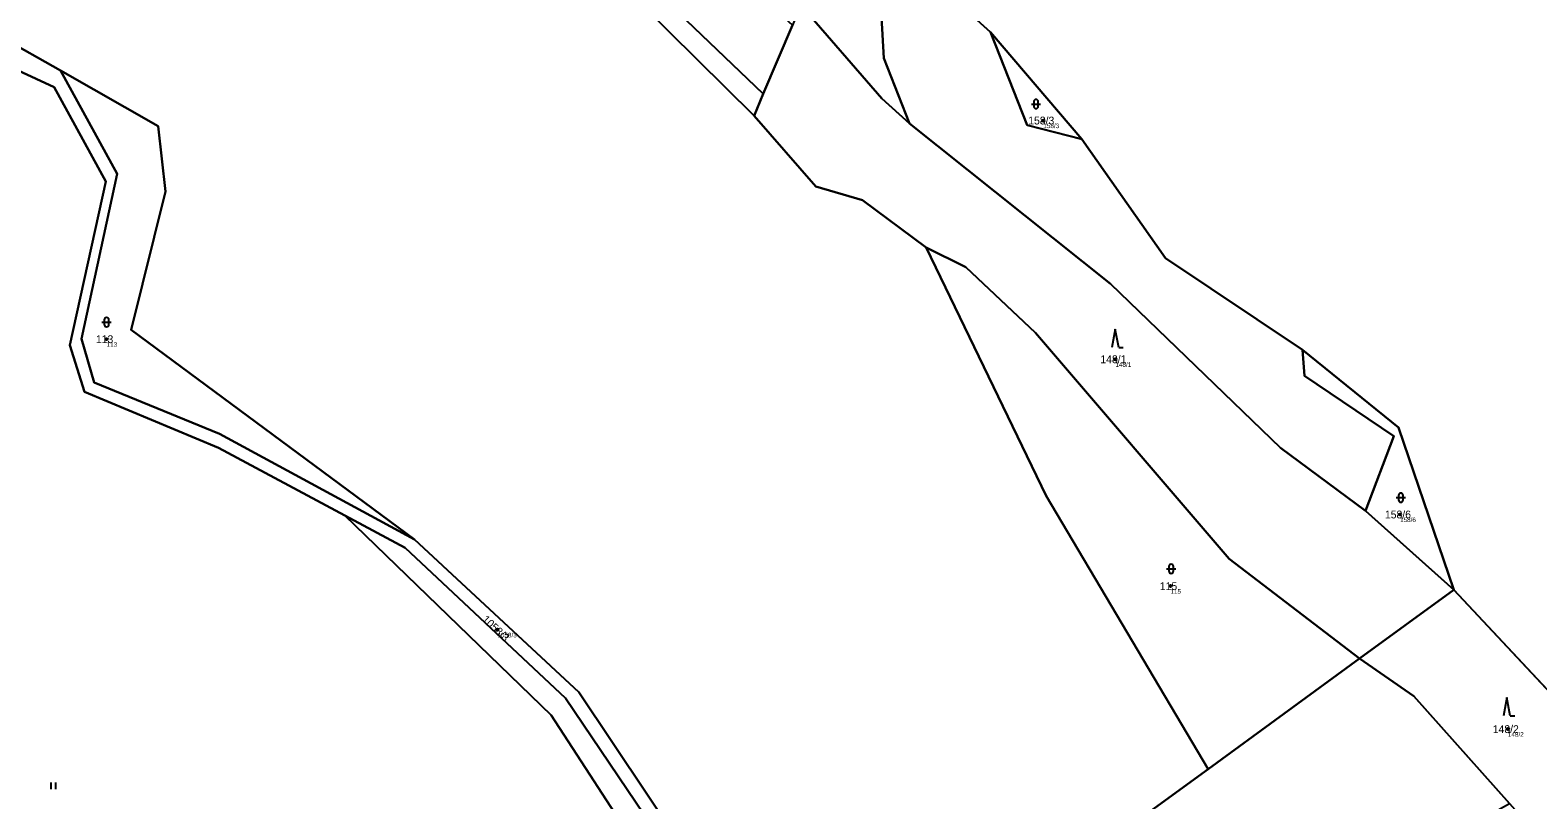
# Model space of a CAD drawing. Extents: x -554500 to -548272, y -1079733 to -1073730.
# Drawn here: x -552644.9 to -552316.1, y -1077438.3 to -1077270.5 of the extents above; entities that cross this region are included whole.
import ezdxf

# ---------------------------------------------------------------- set-up
doc = ezdxf.new("R2010")
doc.units = 0
for name, color, linetype in [('Definiční body', 7, 'Continuous'), ('Hranice parcel', 7, 'Continuous'), ('Parcelní čísla', 7, 'Continuous'), ('Polygon parcely', 7, 'Continuous'), ('Značky kultur', 7, 'Continuous')]:
    doc.layers.add(name, color=color, linetype=linetype)

msp = doc.modelspace()

# ---------------------------------------------------------------- linework, layer by layer
at = {"layer": 'Definiční body'}
for centre in [(-552423.91, -1077290.22994), (-552628.24, -1077337.87994), (-552408.18, -1077342.25994), (-552346.11, -1077376.08994), (-552396.18, -1077391.69994), (-552543, -1077401.21994), (-552322.59, -1077422.86994)]:
    msp.add_circle(centre, 0.25, dxfattribs=at)
at = {"layer": 'Hranice parcel'}
for p, q in [((-552484.99, -1077284.42), (-552478.63, -1077269.41)), ((-552415.48, -1077294.27), (-552435.47, -1077270.99)), ((-552638.3, -1077279.34), (-552651.16, -1077272.05)), ((-552487.02, -1077289.2), (-552484.99, -1077284.42)), ((-552334.35, -1077392.53), (-552353.63, -1077375.28)), ((-552354.93, -1077407.5), (-552334.35, -1077392.53)), ((-552296.22, -1077433.25), (-552334.35, -1077392.53)), ((-552387.99, -1077431.56), (-552354.93, -1077407.5))]:
    msp.add_line(p, q, dxfattribs=at)
for points in [[(-552453.11, -1077290.89), (-552458.72, -1077276.62), (-552459.69, -1077258.67), (-552481.07, -1077231.29), (-552480.56, -1077216.28), (-552488.56, -1077204.13), (-552491.07, -1077185.73), (-552514.13, -1077163.09), (-552528.92, -1077142.07), (-552562.02, -1077081.65), (-552566.93, -1077061.17), (-552577.45, -1077050.02), (-552604.39, -1077035.2), (-552631.38, -1077025.53), (-552642.69, -1077023.95), (-552665.53, -1077025.33)], [(-552754.44, -1077042.24), (-552746.3, -1077051.58), (-552717.37, -1077080.17), (-552693.04, -1077107.1), (-552638.13, -1077154.8), (-552603.73, -1077178.22), (-552577.89, -1077200.85), (-552553.67, -1077225.19), (-552518.05, -1077258.47), (-552487.02, -1077289.2)], [(-552712.57, -1077081.01), (-552693.7, -1077100.73), (-552662.54, -1077128.22), (-552640.05, -1077146.78), (-552599.65, -1077176.96), (-552576.15, -1077197.49), (-552551, -1077222.01), (-552528.61, -1077242.66), (-552484.99, -1077284.42)], [(-552435.47, -1077270.99), (-552453.93, -1077254.29), (-552470.22, -1077225.27), (-552484.68, -1077184.74), (-552503.59, -1077162.89), (-552508.81, -1077151.28), (-552498.88, -1077127.42), (-552486.79, -1077116.42), (-552471.7, -1077118.71), (-552444.78, -1077115.69), (-552376.68, -1077153.32), (-552360.36, -1077173), (-552328.1, -1077201.03), (-552303.37, -1077191.65), (-552284.99, -1077195.52), (-552255.28, -1077216.92)], [(-552453.11, -1077290.89), (-552459.12, -1077285.4), (-552476.8, -1077265.1)], [(-552435.47, -1077270.99), (-552427.43, -1077291.21), (-552415.48, -1077294.27)], [(-552576.25, -1077376.33), (-552603.81, -1077361.54), (-552633.04, -1077349.32), (-552636.22, -1077339.19), (-552628.43, -1077303.5), (-552639.68, -1077282.97), (-552651.47, -1077277.5)], [(-552638.3, -1077279.34), (-552625.91, -1077301.85), (-552633.72, -1077337.84), (-552630.95, -1077347.33), (-552603.6, -1077358.49), (-552561.07, -1077381.56)], [(-552561.07, -1077381.56), (-552622.86, -1077335.87), (-552615.36, -1077305.7), (-552616.98, -1077291.43), (-552638.3, -1077279.34)], [(-552487.02, -1077289.2), (-552473.55, -1077304.63), (-552463.39, -1077307.58), (-552449.48, -1077317.87)], [(-552353.63, -1077375.28), (-552372.17, -1077361.59), (-552409.28, -1077325.82), (-552453.11, -1077290.89)], [(-552367.41, -1077340.23), (-552397.25, -1077320.2), (-552415.48, -1077294.27)], [(-552354.93, -1077407.5), (-552383.36, -1077385.74), (-552425.59, -1077336.52), (-552440.81, -1077322.17), (-552449.48, -1077317.87)], [(-552449.48, -1077317.87), (-552423.33, -1077372.02), (-552387.99, -1077431.56)], [(-552334.35, -1077392.53), (-552346.43, -1077357.1), (-552367.41, -1077340.23)], [(-552367.41, -1077340.23), (-552366.93, -1077345.88), (-552347.49, -1077359.04), (-552353.63, -1077375.28)], [(-552471.7, -1077513.92), (-552476.28, -1077492.8), (-552528.11, -1077416.15), (-552563.13, -1077383.33), (-552576.25, -1077376.33)], [(-552477.84, -1077520.27), (-552482.91, -1077500.57), (-552492.14, -1077480), (-552531.25, -1077419.85), (-552576.25, -1077376.33)], [(-552469.46, -1077510.93), (-552473.23, -1077492.5), (-552525.21, -1077414.79), (-552561.07, -1077381.56)], [(-552322.23, -1077439.07), (-552343.09, -1077415.65), (-552354.93, -1077407.5)], [(-552387.99, -1077431.56), (-552436.36, -1077466.76), (-552469.46, -1077510.93)]]:
    msp.add_lwpolyline(points, dxfattribs=at)
at = {"layer": 'Polygon parcely'}
for points in [[(-552751.02, -1077042.45), (-552754.44, -1077042.24), (-552746.3, -1077051.58), (-552717.37, -1077080.17), (-552693.04, -1077107.1), (-552638.13, -1077154.8), (-552603.73, -1077178.22), (-552577.89, -1077200.85), (-552553.67, -1077225.19), (-552518.05, -1077258.47), (-552487.02, -1077289.2), (-552484.99, -1077284.42), (-552528.61, -1077242.66), (-552551, -1077222.01), (-552576.15, -1077197.49), (-552599.65, -1077176.96), (-552640.05, -1077146.78), (-552662.54, -1077128.22), (-552693.7, -1077100.73), (-552712.57, -1077081.01), (-552714.62, -1077078.84), (-552713.14, -1077078.13)], [(-552528.61, -1077242.66), (-552484.99, -1077284.42), (-552478.63, -1077269.41), (-552542.48, -1077211.84), (-552572.59, -1077182.17), (-552592.21, -1077162.02), (-552627.59, -1077139.76), (-552649.14, -1077123.28), (-552659.79, -1077114.63), (-552696.32, -1077074.8), (-552700.01, -1077074.81), (-552712.57, -1077081.01), (-552693.7, -1077100.73), (-552662.54, -1077128.22), (-552640.05, -1077146.78), (-552599.65, -1077176.96), (-552576.15, -1077197.49), (-552551, -1077222.01)], [(-552453.11, -1077290.89), (-552459.12, -1077285.4), (-552476.8, -1077265.1), (-552478.63, -1077269.41), (-552484.99, -1077284.42), (-552487.02, -1077289.2), (-552473.55, -1077304.63), (-552463.39, -1077307.58), (-552449.48, -1077317.87), (-552440.81, -1077322.17), (-552425.59, -1077336.52), (-552383.36, -1077385.74), (-552354.93, -1077407.5), (-552334.35, -1077392.53), (-552353.63, -1077375.28), (-552372.17, -1077361.59), (-552409.28, -1077325.82)], [(-552427.43, -1077291.21), (-552415.48, -1077294.27), (-552435.47, -1077270.99)], [(-552616.98, -1077291.43), (-552638.3, -1077279.34), (-552625.91, -1077301.85), (-552633.72, -1077337.84), (-552630.95, -1077347.33), (-552603.6, -1077358.49), (-552561.07, -1077381.56), (-552622.86, -1077335.87), (-552615.36, -1077305.7)], [(-552387.99, -1077431.56), (-552354.93, -1077407.5), (-552383.36, -1077385.74), (-552425.59, -1077336.52), (-552440.81, -1077322.17), (-552449.48, -1077317.87), (-552423.33, -1077372.02)], [(-552366.93, -1077345.88), (-552347.49, -1077359.04), (-552353.63, -1077375.28), (-552334.35, -1077392.53), (-552346.43, -1077357.1), (-552367.41, -1077340.23)], [(-552528.11, -1077416.15), (-552563.13, -1077383.33), (-552576.25, -1077376.33), (-552531.25, -1077419.85), (-552492.14, -1077480), (-552482.91, -1077500.57), (-552477.84, -1077520.27), (-552475.68, -1077519.23), (-552471.7, -1077513.92), (-552476.28, -1077492.8)], [(-552296.22, -1077433.25), (-552334.35, -1077392.53), (-552354.93, -1077407.5), (-552343.09, -1077415.65), (-552322.23, -1077439.07), (-552312.79, -1077449.67)], [(-552354.93, -1077407.5), (-552387.99, -1077431.56), (-552436.36, -1077466.76), (-552469.46, -1077510.93), (-552463.61, -1077539.48), (-552369.33, -1077462.7), (-552361.2, -1077460.81), (-552322.23, -1077439.07), (-552343.09, -1077415.65)]]:
    msp.add_lwpolyline(points, close=True, dxfattribs=at)
for points in [[(-552436.36, -1077466.76), (-552387.99, -1077431.56), (-552423.33, -1077372.02), (-552449.48, -1077317.87), (-552463.39, -1077307.58), (-552473.55, -1077304.63), (-552487.02, -1077289.2), (-552518.05, -1077258.47), (-552553.67, -1077225.19), (-552577.89, -1077200.85), (-552603.73, -1077178.22), (-552638.13, -1077154.8), (-552693.04, -1077107.1)], [(-552303.37, -1077191.65), (-552328.1, -1077201.03), (-552360.36, -1077173), (-552376.68, -1077153.32), (-552444.78, -1077115.69), (-552471.7, -1077118.71), (-552486.79, -1077116.42), (-552498.88, -1077127.42), (-552508.81, -1077151.28), (-552503.59, -1077162.89), (-552484.68, -1077184.74), (-552470.22, -1077225.27), (-552453.93, -1077254.29), (-552435.47, -1077270.99), (-552415.48, -1077294.27), (-552397.25, -1077320.2), (-552367.41, -1077340.23), (-552346.43, -1077357.1), (-552334.35, -1077392.53), (-552296.22, -1077433.25)], [(-552459.69, -1077258.67), (-552458.72, -1077276.62), (-552453.11, -1077290.89), (-552409.28, -1077325.82), (-552372.17, -1077361.59), (-552353.63, -1077375.28), (-552347.49, -1077359.04), (-552366.93, -1077345.88), (-552367.41, -1077340.23), (-552397.25, -1077320.2), (-552415.48, -1077294.27), (-552427.43, -1077291.21), (-552435.47, -1077270.99), (-552453.93, -1077254.29)], [(-552476.8, -1077265.1), (-552459.12, -1077285.4), (-552453.11, -1077290.89), (-552458.72, -1077276.62), (-552459.69, -1077258.67)], [(-552473.23, -1077492.5), (-552525.21, -1077414.79), (-552561.07, -1077381.56), (-552603.6, -1077358.49), (-552630.95, -1077347.33), (-552633.72, -1077337.84), (-552625.91, -1077301.85), (-552638.3, -1077279.34), (-552651.16, -1077272.05), (-552651.47, -1077277.5), (-552639.68, -1077282.97), (-552628.43, -1077303.5), (-552636.22, -1077339.19), (-552633.04, -1077349.32), (-552603.81, -1077361.54), (-552576.25, -1077376.33), (-552563.13, -1077383.33), (-552528.11, -1077416.15), (-552476.28, -1077492.8)], [(-552651.16, -1077272.05), (-552638.3, -1077279.34), (-552616.98, -1077291.43), (-552615.36, -1077305.7), (-552622.86, -1077335.87), (-552561.07, -1077381.56), (-552525.21, -1077414.79), (-552473.23, -1077492.5)], [(-552492.14, -1077480), (-552531.25, -1077419.85), (-552576.25, -1077376.33), (-552603.81, -1077361.54), (-552633.04, -1077349.32), (-552636.22, -1077339.19), (-552628.43, -1077303.5), (-552639.68, -1077282.97), (-552651.47, -1077277.5), (-552654.1, -1077276.28), (-552701.8, -1077276.41), (-552704.66, -1077277.49), (-552709.68, -1077298.34), (-552723.58, -1077307.99), (-552730.31, -1077327.86), (-552749.44, -1077343.09), (-552743.05, -1077349.32), (-552755.92, -1077359.75), (-552761.99, -1077402.52), (-552755.65, -1077420.71), (-552746.76, -1077428.1), (-552752.64, -1077449.51)]]:
    msp.add_lwpolyline(points, dxfattribs=at)
at = {"layer": 'Značky kultur'}
for p, q in [((-552426.511, -1077286.631), (-552424.509, -1077286.631)), ((-552426.011, -1077286.131), (-552426.011, -1077287.132)), ((-552425.009, -1077287.132), (-552425.009, -1077286.131)), ((-552629.241, -1077334.161), (-552627.239, -1077334.161)), ((-552628.741, -1077333.661), (-552628.741, -1077334.662)), ((-552627.739, -1077334.662), (-552627.739, -1077333.661)), ((-552408.22, -1077335.71), (-552408.97, -1077339.71)), ((-552407.47, -1077339.71), (-552408.22, -1077335.71)), ((-552407.47, -1077339.71), (-552406.474, -1077339.71)), ((-552346.931, -1077372.421), (-552344.929, -1077372.421)), ((-552346.431, -1077371.921), (-552346.431, -1077372.922)), ((-552345.429, -1077372.922), (-552345.429, -1077371.921)), ((-552397.031, -1077387.921), (-552395.029, -1077387.921)), ((-552396.531, -1077387.421), (-552396.531, -1077388.422)), ((-552395.529, -1077388.422), (-552395.529, -1077387.421)), ((-552322.82, -1077415.99), (-552323.57, -1077419.99)), ((-552322.07, -1077419.99), (-552322.82, -1077415.99)), ((-552322.07, -1077419.99), (-552321.074, -1077419.99)), ((-552640.291, -1077435.98), (-552640.291, -1077434.48)), ((-552639.29, -1077435.98), (-552639.29, -1077434.48))]:
    msp.add_line(p, q, dxfattribs=at)
for centre, start, end in [((-552425.51, -1077286.1309), 0, 180), ((-552425.51, -1077287.1309), 180, 359.9878861), ((-552628.24, -1077333.6609), 0, 180), ((-552628.24, -1077334.6609), 180, 359.9878861), ((-552345.93, -1077371.9209), 0, 180), ((-552345.93, -1077372.9209), 180, 359.9878861), ((-552396.03, -1077387.4209), 0, 180), ((-552396.03, -1077388.4209), 180, 359.9878861)]:
    msp.add_arc(centre, 0.5, start, end, dxfattribs=at)

# ---------------------------------------------------------------- texts
at = {"layer": 'Definiční body'}
for s, p in [('158/3', (-552423.91, -1077291.886)), ('113', (-552628.24, -1077339.536)), ('148/1', (-552408.18, -1077343.916)), ('158/6', (-552346.11, -1077377.746)), ('115', (-552396.18, -1077393.356)), ('1058/3', (-552543, -1077402.876)), ('148/2', (-552322.59, -1077424.526))]:
    msp.add_text(s, height=0.999996, dxfattribs=at).set_placement(p)
at = {"layer": 'Parcelní čísla'}
for s, p in [('158/3', (-552427.208, -1077291.08)), ('113', (-552630.565, -1077338.73)), ('148/1', (-552411.478, -1077343.11)), ('158/6', (-552349.408, -1077376.94)), ('115', (-552398.505, -1077392.55)), ('148/2', (-552325.888, -1077423.72))]:
    msp.add_text(s, height=1.699998, dxfattribs=at).set_placement(p)
msp.add_text('1058/3', height=1.699998, rotation=317, dxfattribs=at).set_placement((-552546.466, -1077399.149))

doc.saveas('drawing.dxf')
